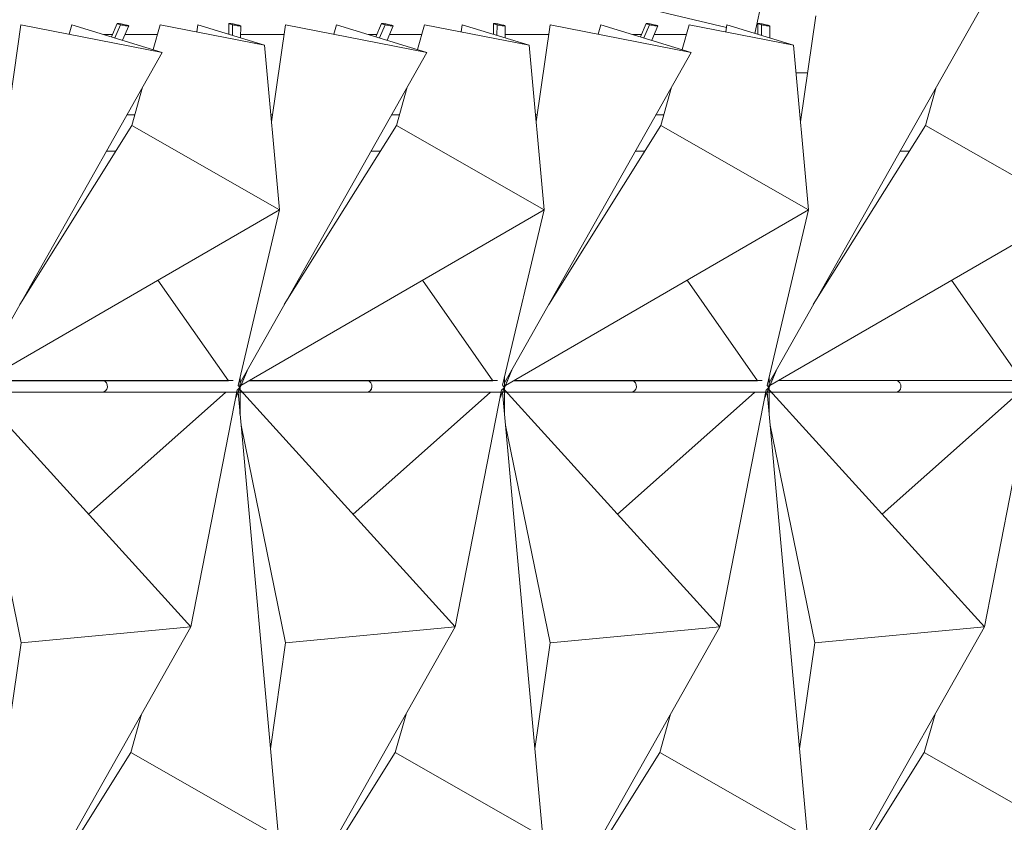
# Model space of a CAD drawing. Header units: inches. Extents: x 424 to 2043, y -237 to 445.
# Tile 320 of 656: x 727 to 732, y 216 to 220. Entities that reach past the tile are written whole.
import ezdxf

# ---------------------------------------------------------------- set-up
doc = ezdxf.new("R2010")
doc.units = ezdxf.units.IN
doc.header["$MEASUREMENT"] = 0
for name, color, linetype, lineweight in [('A-FLOR', 192, 'Continuous', 9), ('A-GLAZ-CURT', 52, 'Continuous', 9), ('A-ROOF', 132, 'Continuous', 9), ('A-WALL', 113, 'Continuous', 9)]:
    doc.layers.add(name, color=color, linetype=linetype, lineweight=lineweight)

# ---------------------------------------------------------------- blocks, each defined once
blk = doc.blocks.new('Family2 - Family2-V6-North')
at = {"layer": 'A-GLAZ-CURT'}
for p, q in [((147.6296, 8.03), (147.6181, 8.03)), ((148.3172, 8.0293), (147.7125, 8.0293)), ((148.3109, 8.03), (147.7138, 8.03)), ((148.9804, 8.03), (148.3109, 8.03)), ((148.9566, 8.0293), (148.3172, 8.0293)), ((148.9926, 7.9381), (149.0208, 8.0044)), ((147.6531, 7.97), (147.6761, 7.97)), ((147.6653, 7.859), (147.6655, 7.9824)), ((147.6671, 7.9816), (148.7649, 6.7734)), ((147.6671, 7.9816), (148.7649, 6.7734)), ((147.6777, 7.97), (148.3109, 7.97)), ((148.2425, 7.3483), (148.9428, 7.9693)), ((148.3109, 7.97), (148.9688, 7.97)), ((149.0014, 7.9831), (148.7649, 6.7734)), ((149.0014, 7.9831), (148.7649, 6.7734)), ((148.941, 7.97), (148.9394, 7.9663)), ((147.8985, 6.6906), (147.6705, 7.8018)), ((148.7649, 6.7734), (147.6603, 4.8189)), ((148.7649, 6.7734), (147.6603, 4.8189)), ((147.8985, 6.6906), (148.7649, 6.7734)), ((148.7649, 6.7734), (147.8985, 6.6906)), ((147.8207, 6.1505), (147.8985, 6.6906)), ((147.6514, 4.7737), (147.7014, 4.8916)), ((147.66, 4.8158), (147.6601, 4.8484))]:
    blk.add_line(p, q, dxfattribs=at)
for start_param, end_param in [(6.061168, 6.322967), (3.141593, 6.061168)]:
    blk.add_ellipse((148.3109, 8), major_axis=(0, 0.03), ratio=0.942671, start_param=start_param, end_param=end_param, dxfattribs=at)
for points, knots in [([(147.6558, 8.0061), (147.6561, 8.0058), (147.6573, 8.0042), (147.6593, 8.0012), (147.6615, 7.9973), (147.6632, 7.9934), (147.6645, 7.9896), (147.6653, 7.986), (147.6656, 7.9826), (147.6655, 7.9806), (147.6653, 7.9796)], [0.3637696, 0.3637696, 0.3637696, 0.3637696, 0.375, 0.4166667, 0.4583333, 0.5, 0.5416667, 0.5833333, 0.625, 0.6666667, 0.6666667, 0.6666667, 0.6666667]), ([(149.0216, 8.0067), (149.0214, 8.0061), (149.0208, 8.0043), (149.0193, 8.0012), (149.0169, 7.9973), (149.014, 7.9934), (149.0106, 7.9896), (149.0068, 7.986), (149.0036, 7.9835), (149.0018, 7.9821), (149.0014, 7.9818)], [0.3580875, 0.3580875, 0.3580875, 0.3580875, 0.375, 0.4166667, 0.4583333, 0.5, 0.5416667, 0.5833333, 0.625, 0.6364711, 0.6364711, 0.6364711, 0.6364711]), ([(147.66, 4.8183), (147.66, 4.8173), (147.66, 4.8151), (147.6599, 4.8117), (147.6597, 4.8069), (147.659, 4.8007), (147.6577, 4.7934), (147.6559, 4.7861), (147.654, 4.7803), (147.6523, 4.7758), (147.6511, 4.7728), (147.6502, 4.7709), (147.6498, 4.7701)], [-0.6431007, -0.6431007, -0.6431007, -0.6431007, -0.625, -0.6041667, -0.5833333, -0.5416667, -0.5, -0.4583333, -0.4166667, -0.3958333, -0.375, -0.358699, -0.358699, -0.358699, -0.358699])]:
    blk.add_open_spline(points, degree=3, knots=knots, dxfattribs=at)
blk = doc.blocks.new('Family2 - Family2-V16-North')
at = {"layer": 'A-GLAZ-CURT'}
for p, q in [((147.6653, 7.859), (147.6656, 8.0158)), ((147.5903, 7.97), (147.5887, 7.9663)), ((147.6419, 7.9381), (147.657, 7.9737)), ((147.8616, 5.7007), (147.6552, 7.97)), ((147.8616, 5.7007), (147.6552, 7.97)), ((147.1623, 6.3277), (147.1074, 6.132)), ((147.1074, 6.132), (146.5353, 5.2183)), ((147.1074, 6.132), (147.8616, 5.7007)), ((147.8616, 5.7007), (147.1074, 6.132)), ((146.3136, 4.8046), (147.8616, 5.7007)), ((146.3136, 4.8046), (147.8616, 5.7007)), ((147.6499, 4.8054), (147.8616, 5.7007)), ((147.6499, 4.8054), (147.8616, 5.7007)), ((147.2409, 5.3414), (147.6006, 4.8293)), ((146.3137, 4.8044), (146.3507, 4.8916)), ((146.9609, 4.8293), (146.3562, 4.8293)), ((146.9546, 4.83), (146.3575, 4.83)), ((147.6125, 4.83), (146.9546, 4.83)), ((147.6006, 4.8293), (146.9609, 4.8293)), ((147.66, 4.7824), (147.6601, 4.8484)), ((146.2618, 4.77), (146.2905, 4.77)), ((146.2918, 4.77), (146.3197, 4.77)), ((146.3214, 4.77), (146.9546, 4.77)), ((146.9546, 4.77), (147.6412, 4.77)), ((147.6426, 4.77), (147.6475, 4.77))]:
    blk.add_line(p, q, dxfattribs=at)
for start_param, end_param in [(6.061168, 6.322967), (3.141593, 6.061168)]:
    blk.add_ellipse((146.9546, 4.8), major_axis=(0, 0.03), ratio=0.942671, start_param=start_param, end_param=end_param, dxfattribs=at)
for points, knots in [([(147.6554, 7.9701), (147.6558, 7.9709), (147.6566, 7.9728), (147.6579, 7.9758), (147.6596, 7.9803), (147.6615, 7.9861), (147.6632, 7.9934), (147.6646, 8.0007), (147.6652, 8.0069), (147.6655, 8.0117), (147.6656, 8.0151), (147.6656, 8.0173), (147.6656, 8.0183)], [-0.641301, -0.641301, -0.641301, -0.641301, -0.625, -0.6041667, -0.5833333, -0.5416667, -0.5, -0.4583333, -0.4166667, -0.3958333, -0.375, -0.3568993, -0.3568993, -0.3568993, -0.3568993]), ([(146.2943, 4.7818), (146.2947, 4.7821), (146.2966, 4.7835), (146.2997, 4.786), (146.3035, 4.7896), (146.3069, 4.7934), (146.3099, 4.7973), (146.3123, 4.8012), (146.3137, 4.8043), (146.3144, 4.8061), (146.3146, 4.8067)], [0.3635289, 0.3635289, 0.3635289, 0.3635289, 0.375, 0.4166667, 0.4583333, 0.5, 0.5416667, 0.5833333, 0.625, 0.6419125, 0.6419125, 0.6419125, 0.6419125]), ([(147.6597, 4.7796), (147.6599, 4.7806), (147.66, 4.7826), (147.6598, 4.786), (147.659, 4.7896), (147.6577, 4.7934), (147.6559, 4.7973), (147.6537, 4.8012), (147.6517, 4.8042), (147.6505, 4.8058), (147.6502, 4.8061)], [0.3333333, 0.3333333, 0.3333333, 0.3333333, 0.375, 0.4166667, 0.4583333, 0.5, 0.5416667, 0.5833333, 0.625, 0.6362304, 0.6362304, 0.6362304, 0.6362304])]:
    blk.add_open_spline(points, degree=3, knots=knots, dxfattribs=at)
blk = doc.blocks.new('Family2 - Family2-V18-North')
at = {"layer": 'A-GLAZ-CURT'}
for p, q in [((149.0217, 11.059), (149.0219, 11.2158)), ((148.9466, 11.17), (148.945, 11.1663)), ((148.9982, 11.1381), (149.0133, 11.1737)), ((149.2179, 8.9007), (149.0116, 11.17)), ((149.2179, 8.9007), (149.0116, 11.17)), ((148.5186, 9.5277), (148.4637, 9.332)), ((148.4637, 9.332), (147.8916, 8.4183)), ((148.4637, 9.332), (149.2179, 8.9007)), ((149.2179, 8.9007), (148.4637, 9.332)), ((147.6699, 8.0046), (149.2179, 8.9007)), ((147.6699, 8.0046), (149.2179, 8.9007)), ((149.0062, 8.0054), (149.2179, 8.9007)), ((149.0062, 8.0054), (149.2179, 8.9007)), ((148.5972, 8.5414), (148.9566, 8.0297)), ((147.67, 8.0044), (147.707, 8.0916)), ((149.0163, 7.9824), (149.0164, 8.0484)), ((148.3172, 8.0293), (147.7125, 8.0293)), ((148.3109, 8.03), (147.7138, 8.03)), ((148.9688, 8.03), (148.3109, 8.03)), ((148.9566, 8.0293), (148.3172, 8.0293)), ((147.6181, 7.97), (147.6468, 7.97)), ((147.6482, 7.97), (147.6761, 7.97)), ((147.6777, 7.97), (148.3109, 7.97)), ((148.3109, 7.97), (148.9975, 7.97)), ((148.9989, 7.97), (149.0038, 7.97))]:
    blk.add_line(p, q, dxfattribs=at)
for start_param, end_param in [(6.061168, 6.322967), (3.141593, 6.061168)]:
    blk.add_ellipse((148.3109, 8), major_axis=(0, 0.03), ratio=0.942671, start_param=start_param, end_param=end_param, dxfattribs=at)
for points, knots in [([(149.0117, 11.1701), (149.0121, 11.1709), (149.013, 11.1728), (149.0142, 11.1758), (149.0159, 11.1803), (149.0178, 11.1861), (149.0196, 11.1934), (149.0209, 11.2007), (149.0216, 11.2069), (149.0219, 11.2117), (149.0219, 11.2151), (149.0219, 11.2173), (149.0219, 11.2183)], [-0.641301, -0.641301, -0.641301, -0.641301, -0.625, -0.6041667, -0.5833333, -0.5416667, -0.5, -0.4583333, -0.4166667, -0.3958333, -0.375, -0.3568993, -0.3568993, -0.3568993, -0.3568993]), ([(147.6506, 7.9818), (147.651, 7.9821), (147.6529, 7.9835), (147.656, 7.986), (147.6598, 7.9896), (147.6632, 7.9934), (147.6662, 7.9973), (147.6686, 8.0012), (147.67, 8.0043), (147.6707, 8.0061), (147.6709, 8.0067)], [0.3635289, 0.3635289, 0.3635289, 0.3635289, 0.375, 0.4166667, 0.4583333, 0.5, 0.5416667, 0.5833333, 0.625, 0.6419125, 0.6419125, 0.6419125, 0.6419125]), ([(149.0161, 7.9796), (149.0162, 7.9806), (149.0164, 7.9826), (149.0161, 7.986), (149.0153, 7.9896), (149.014, 7.9934), (149.0122, 7.9973), (149.01, 8.0012), (149.008, 8.0042), (149.0068, 8.0058), (149.0065, 8.0061)], [0.3333333, 0.3333333, 0.3333333, 0.3333333, 0.375, 0.4166667, 0.4583333, 0.5, 0.5416667, 0.5833333, 0.625, 0.6362304, 0.6362304, 0.6362304, 0.6362304])]:
    blk.add_open_spline(points, degree=3, knots=knots, dxfattribs=at)
blk = doc.blocks.new('Family2 - Family2-V9-North')
at = {"layer": 'A-GLAZ-CURT'}
for p, q in [((153.0326, 8.03), (153.021, 8.03)), ((153.7201, 8.0293), (153.1154, 8.0293)), ((153.7139, 8.03), (153.1167, 8.03)), ((154.3833, 8.03), (153.7139, 8.03)), ((154.3598, 8.0293), (153.7201, 8.0293)), ((154.3956, 7.9381), (154.4237, 8.0044)), ((153.056, 7.97), (153.079, 7.97)), ((153.0683, 7.859), (153.0685, 7.9824)), ((153.0701, 7.9816), (154.1678, 6.7734)), ((153.0701, 7.9816), (154.1678, 6.7734)), ((153.0806, 7.97), (153.7139, 7.97)), ((153.6454, 7.3483), (154.3457, 7.9693)), ((153.7139, 7.97), (154.3717, 7.97)), ((154.4044, 7.9831), (154.1678, 6.7734)), ((154.4044, 7.9831), (154.1678, 6.7734)), ((154.3439, 7.97), (154.3424, 7.9663)), ((153.3014, 6.6906), (153.0735, 7.8018)), ((154.1678, 6.7734), (153.0632, 4.8189)), ((154.1678, 6.7734), (153.0632, 4.8189)), ((153.3014, 6.6906), (154.1678, 6.7734)), ((154.1678, 6.7734), (153.3014, 6.6906)), ((153.2236, 6.1505), (153.3014, 6.6906)), ((153.0544, 4.7737), (153.1043, 4.8916)), ((153.0629, 4.8158), (153.063, 4.8484))]:
    blk.add_line(p, q, dxfattribs=at)
for start_param, end_param in [(6.061168, 6.322967), (3.141593, 6.061168)]:
    blk.add_ellipse((153.7139, 8), major_axis=(0, 0.03), ratio=0.942671, start_param=start_param, end_param=end_param, dxfattribs=at)
for points, knots in [([(153.0587, 8.0061), (153.059, 8.0058), (153.0602, 8.0042), (153.0622, 8.0012), (153.0644, 7.9973), (153.0662, 7.9934), (153.0675, 7.9896), (153.0683, 7.986), (153.0686, 7.9826), (153.0684, 7.9806), (153.0683, 7.9796)], [0.3637696, 0.3637696, 0.3637696, 0.3637696, 0.375, 0.4166667, 0.4583333, 0.5, 0.5416667, 0.5833333, 0.625, 0.6666667, 0.6666667, 0.6666667, 0.6666667]), ([(154.4245, 8.0067), (154.4244, 8.0061), (154.4237, 8.0043), (154.4222, 8.0012), (154.4198, 7.9973), (154.4169, 7.9934), (154.4135, 7.9896), (154.4097, 7.986), (154.4065, 7.9835), (154.4047, 7.9821), (154.4043, 7.9818)], [0.3580875, 0.3580875, 0.3580875, 0.3580875, 0.375, 0.4166667, 0.4583333, 0.5, 0.5416667, 0.5833333, 0.625, 0.6364711, 0.6364711, 0.6364711, 0.6364711]), ([(153.0629, 4.8182), (153.0629, 4.8172), (153.063, 4.8151), (153.0629, 4.8117), (153.0626, 4.8069), (153.0619, 4.8007), (153.0606, 4.7934), (153.0588, 4.7861), (153.0569, 4.7803), (153.0552, 4.7758), (153.054, 4.7728), (153.0531, 4.7709), (153.0527, 4.7701)], [-0.6427143, -0.6427143, -0.6427143, -0.6427143, -0.625, -0.6041667, -0.5833333, -0.5416667, -0.5, -0.4583333, -0.4166667, -0.3958333, -0.375, -0.358699, -0.358699, -0.358699, -0.358699])]:
    blk.add_open_spline(points, degree=3, knots=knots, dxfattribs=at)
blk = doc.blocks.new('Family2 - Family2-V29-North')
at = {"layer": 'A-GLAZ-CURT'}
for p, q in [((143.5775, 8.03), (143.5659, 8.03)), ((144.265, 8.0293), (143.6603, 8.0293)), ((144.2588, 8.03), (143.6616, 8.03)), ((144.9282, 8.03), (144.2588, 8.03)), ((144.9047, 8.0293), (144.265, 8.0293)), ((144.9404, 7.9381), (144.9686, 8.0044)), ((143.6009, 7.97), (143.6239, 7.97)), ((143.6131, 7.859), (143.6134, 7.9824)), ((143.6149, 7.9816), (144.7127, 6.7734)), ((143.6149, 7.9816), (144.7127, 6.7734)), ((143.6255, 7.97), (144.2588, 7.97)), ((144.1903, 7.3483), (144.8906, 7.9693)), ((144.2588, 7.97), (144.9166, 7.97)), ((144.9493, 7.9831), (144.7127, 6.7734)), ((144.9493, 7.9831), (144.7127, 6.7734)), ((144.8888, 7.97), (144.8872, 7.9663)), ((143.8463, 6.6906), (143.6183, 7.8018)), ((144.7127, 6.7734), (143.6081, 4.8189)), ((144.7127, 6.7734), (143.6081, 4.8189)), ((143.8463, 6.6906), (144.7127, 6.7734)), ((144.7127, 6.7734), (143.8463, 6.6906)), ((143.7685, 6.1505), (143.8463, 6.6906)), ((143.5992, 4.7737), (143.6491, 4.8914)), ((143.6078, 4.8158), (143.6079, 4.8484))]:
    blk.add_line(p, q, dxfattribs=at)
for start_param, end_param in [(6.061168, 6.322967), (3.141593, 6.061168)]:
    blk.add_ellipse((144.2588, 8), major_axis=(0, 0.03), ratio=0.942671, start_param=start_param, end_param=end_param, dxfattribs=at)
for points, knots in [([(143.6036, 8.0061), (143.6039, 8.0058), (143.6051, 8.0042), (143.6071, 8.0012), (143.6093, 7.9973), (143.611, 7.9934), (143.6123, 7.9896), (143.6131, 7.986), (143.6134, 7.9826), (143.6133, 7.9806), (143.6131, 7.9796)], [0.3637696, 0.3637696, 0.3637696, 0.3637696, 0.375, 0.4166667, 0.4583333, 0.5, 0.5416667, 0.5833333, 0.625, 0.6666667, 0.6666667, 0.6666667, 0.6666667]), ([(144.9694, 8.0066), (144.9692, 8.0061), (144.9686, 8.0043), (144.9671, 8.0012), (144.9647, 7.9973), (144.9618, 7.9934), (144.9584, 7.9896), (144.9546, 7.986), (144.9514, 7.9835), (144.9496, 7.9821), (144.9492, 7.9818)], [0.3584649, 0.3584649, 0.3584649, 0.3584649, 0.375, 0.4166667, 0.4583333, 0.5, 0.5416667, 0.5833333, 0.625, 0.6364711, 0.6364711, 0.6364711, 0.6364711]), ([(143.6078, 4.8183), (143.6078, 4.8173), (143.6078, 4.8151), (143.6078, 4.8117), (143.6075, 4.8069), (143.6068, 4.8007), (143.6055, 4.7934), (143.6037, 4.7861), (143.6018, 4.7803), (143.6001, 4.7758), (143.5989, 4.7728), (143.598, 4.7709), (143.5976, 4.7701)], [-0.6431007, -0.6431007, -0.6431007, -0.6431007, -0.625, -0.6041667, -0.5833333, -0.5416667, -0.5, -0.4583333, -0.4166667, -0.3958333, -0.375, -0.358699, -0.358699, -0.358699, -0.358699])]:
    blk.add_open_spline(points, degree=3, knots=knots, dxfattribs=at)
blk = doc.blocks.new('Family2 - Family2-V21-North')
at = {"layer": 'A-GLAZ-CURT'}
for p, q in [((138.1745, 8.03), (138.163, 8.03)), ((138.8621, 8.0293), (138.2574, 8.0293)), ((138.8558, 8.03), (138.2587, 8.03)), ((139.5253, 8.03), (138.8558, 8.03)), ((139.5018, 8.0293), (138.8621, 8.0293)), ((139.5375, 7.9381), (139.5656, 8.0044)), ((138.198, 7.97), (138.2209, 7.97)), ((138.2102, 7.859), (138.2104, 7.9824)), ((138.212, 7.9816), (139.3098, 6.7734)), ((138.212, 7.9816), (139.3098, 6.7734)), ((138.2226, 7.97), (138.8558, 7.97)), ((138.7874, 7.3483), (139.4877, 7.9693)), ((138.8558, 7.97), (139.5137, 7.97)), ((139.5463, 7.9831), (139.3098, 6.7734)), ((139.5463, 7.9831), (139.3098, 6.7734)), ((139.4859, 7.97), (139.4843, 7.9663)), ((138.4434, 6.6906), (138.2154, 7.8018)), ((139.3098, 6.7734), (138.2052, 4.8189)), ((139.3098, 6.7734), (138.2052, 4.8189)), ((138.4434, 6.6906), (139.3098, 6.7734)), ((139.3098, 6.7734), (138.4434, 6.6906)), ((138.3656, 6.1505), (138.4434, 6.6906)), ((138.1963, 4.7737), (138.2462, 4.8914)), ((138.2049, 4.8158), (138.205, 4.8484))]:
    blk.add_line(p, q, dxfattribs=at)
for start_param, end_param in [(6.061168, 6.322967), (3.141593, 6.061168)]:
    blk.add_ellipse((138.8558, 8), major_axis=(0, 0.03), ratio=0.942671, start_param=start_param, end_param=end_param, dxfattribs=at)
for points, knots in [([(138.2007, 8.0061), (138.201, 8.0058), (138.2022, 8.0042), (138.2041, 8.0012), (138.2064, 7.9973), (138.2081, 7.9934), (138.2094, 7.9896), (138.2102, 7.986), (138.2105, 7.9826), (138.2104, 7.9806), (138.2102, 7.9796)], [0.3637696, 0.3637696, 0.3637696, 0.3637696, 0.375, 0.4166667, 0.4583333, 0.5, 0.5416667, 0.5833333, 0.625, 0.6666667, 0.6666667, 0.6666667, 0.6666667]), ([(139.5665, 8.0066), (139.5663, 8.0061), (139.5657, 8.0043), (139.5642, 8.0012), (139.5618, 7.9973), (139.5589, 7.9934), (139.5555, 7.9896), (139.5516, 7.986), (139.5485, 7.9835), (139.5466, 7.9821), (139.5462, 7.9818)], [0.3584649, 0.3584649, 0.3584649, 0.3584649, 0.375, 0.4166667, 0.4583333, 0.5, 0.5416667, 0.5833333, 0.625, 0.6364711, 0.6364711, 0.6364711, 0.6364711]), ([(138.2049, 4.8182), (138.2049, 4.8172), (138.2049, 4.8151), (138.2048, 4.8117), (138.2045, 4.8069), (138.2039, 4.8007), (138.2025, 4.7934), (138.2007, 4.7861), (138.1989, 4.7803), (138.1972, 4.7758), (138.1959, 4.7728), (138.1951, 4.7709), (138.1947, 4.7701)], [-0.6427143, -0.6427143, -0.6427143, -0.6427143, -0.625, -0.6041667, -0.5833333, -0.5416667, -0.5, -0.4583333, -0.4166667, -0.3958333, -0.375, -0.358699, -0.358699, -0.358699, -0.358699])]:
    blk.add_open_spline(points, degree=3, knots=knots, dxfattribs=at)
blk = doc.blocks.new('Family2 - Family2-V36-North')
at = {"layer": 'A-GLAZ-CURT'}
for p, q in [((144.9639, 7.859), (144.9641, 8.0158)), ((144.8888, 7.97), (144.8872, 7.9663)), ((144.9404, 7.9381), (144.9556, 7.9737)), ((145.1601, 5.7007), (144.9538, 7.97)), ((145.1601, 5.7007), (144.9538, 7.97)), ((144.4608, 6.3277), (144.4059, 6.132)), ((144.4059, 6.132), (144.1019, 5.6465)), ((144.4059, 6.132), (145.1601, 5.7007)), ((145.1601, 5.7007), (144.4059, 6.132)), ((143.6121, 4.8046), (145.1601, 5.7007)), ((143.6121, 4.8046), (145.1601, 5.7007)), ((144.9484, 4.8054), (145.1601, 5.7007)), ((144.9484, 4.8054), (145.1601, 5.7007)), ((144.0728, 5.6), (143.8339, 5.2183)), ((144.5395, 5.3414), (144.8991, 4.8293)), ((143.6122, 4.8044), (143.6491, 4.8914)), ((144.2594, 4.8293), (143.6547, 4.8293)), ((144.2532, 4.83), (143.656, 4.83)), ((144.911, 4.83), (144.2532, 4.83)), ((144.8991, 4.8293), (144.2594, 4.8293)), ((144.9585, 4.7824), (144.9586, 4.8484)), ((143.5603, 4.77), (143.589, 4.77)), ((143.5904, 4.77), (143.6183, 4.77)), ((143.6199, 4.77), (144.2532, 4.77)), ((144.2532, 4.77), (144.9397, 4.77)), ((144.9411, 4.77), (144.946, 4.77))]:
    blk.add_line(p, q, dxfattribs=at)
for start_param, end_param in [(6.061168, 6.322967), (3.141593, 6.061168)]:
    blk.add_ellipse((144.2532, 4.8), major_axis=(0, 0.03), ratio=0.942671, start_param=start_param, end_param=end_param, dxfattribs=at)
for points, knots in [([(144.9539, 7.9701), (144.9543, 7.9709), (144.9552, 7.9728), (144.9564, 7.9758), (144.9581, 7.9803), (144.96, 7.9861), (144.9618, 7.9934), (144.9631, 8.0007), (144.9638, 8.0069), (144.9641, 8.0117), (144.9642, 8.0151), (144.9641, 8.0173), (144.9641, 8.0183)], [-0.641301, -0.641301, -0.641301, -0.641301, -0.625, -0.6041667, -0.5833333, -0.5416667, -0.5, -0.4583333, -0.4166667, -0.3958333, -0.375, -0.3568993, -0.3568993, -0.3568993, -0.3568993]), ([(143.5928, 4.7818), (143.5932, 4.7821), (143.5951, 4.7835), (143.5982, 4.786), (143.6021, 4.7896), (143.6055, 4.7934), (143.6084, 4.7973), (143.6108, 4.8012), (143.6123, 4.8043), (143.6129, 4.8061), (143.6131, 4.8067)], [0.3635289, 0.3635289, 0.3635289, 0.3635289, 0.375, 0.4166667, 0.4583333, 0.5, 0.5416667, 0.5833333, 0.625, 0.6419125, 0.6419125, 0.6419125, 0.6419125]), ([(144.9583, 4.7796), (144.9584, 4.7806), (144.9586, 4.7826), (144.9583, 4.786), (144.9575, 4.7896), (144.9562, 4.7934), (144.9544, 4.7973), (144.9522, 4.8012), (144.9502, 4.8042), (144.949, 4.8058), (144.9488, 4.8061)], [0.3333333, 0.3333333, 0.3333333, 0.3333333, 0.375, 0.4166667, 0.4583333, 0.5, 0.5416667, 0.5833333, 0.625, 0.6362304, 0.6362304, 0.6362304, 0.6362304])]:
    blk.add_open_spline(points, degree=3, knots=knots, dxfattribs=at)
blk = doc.blocks.new('Family2 - Family2-V17-North')
at = {"layer": 'A-GLAZ-CURT'}
for p, q in [((150.3668, 7.859), (150.3671, 8.0158)), ((150.2918, 7.97), (150.2902, 7.9663)), ((150.3434, 7.9381), (150.3585, 7.9737)), ((150.5631, 5.7007), (150.3567, 7.97)), ((150.5631, 5.7007), (150.3567, 7.97)), ((149.8638, 6.3277), (149.8088, 6.132)), ((149.8088, 6.132), (149.2368, 5.2183)), ((149.8088, 6.132), (150.5631, 5.7007)), ((150.5631, 5.7007), (149.8088, 6.132)), ((149.0151, 4.8046), (150.5631, 5.7007)), ((149.0151, 4.8046), (150.5631, 5.7007)), ((150.3514, 4.8054), (150.5631, 5.7007)), ((150.3514, 4.8054), (150.5631, 5.7007)), ((149.9424, 5.3414), (150.3021, 4.8293)), ((149.0152, 4.8044), (149.052, 4.8914)), ((149.6623, 4.8293), (149.0577, 4.8293)), ((149.6561, 4.83), (149.0589, 4.83)), ((150.314, 4.83), (149.6561, 4.83)), ((150.3021, 4.8293), (149.6623, 4.8293)), ((150.3614, 4.7824), (150.3615, 4.8484)), ((148.9632, 4.77), (148.9919, 4.77)), ((148.9933, 4.77), (149.0212, 4.77)), ((149.0229, 4.77), (149.6561, 4.77)), ((149.6561, 4.77), (150.3427, 4.77)), ((150.344, 4.77), (150.349, 4.77))]:
    blk.add_line(p, q, dxfattribs=at)
for start_param, end_param in [(6.061168, 6.322967), (3.141593, 6.061168)]:
    blk.add_ellipse((149.6561, 4.8), major_axis=(0, 0.03), ratio=0.942671, start_param=start_param, end_param=end_param, dxfattribs=at)
for points, knots in [([(150.3569, 7.9701), (150.3572, 7.9709), (150.3581, 7.9728), (150.3594, 7.9758), (150.3611, 7.9803), (150.3629, 7.9861), (150.3647, 7.9934), (150.366, 8.0007), (150.3667, 8.0069), (150.367, 8.0117), (150.3671, 8.0151), (150.3671, 8.0173), (150.367, 8.0183)], [-0.641301, -0.641301, -0.641301, -0.641301, -0.625, -0.6041667, -0.5833333, -0.5416667, -0.5, -0.4583333, -0.4166667, -0.3958333, -0.375, -0.3568993, -0.3568993, -0.3568993, -0.3568993]), ([(148.9958, 4.7818), (148.9962, 4.7821), (148.998, 4.7835), (149.0012, 4.786), (149.005, 4.7896), (149.0084, 4.7934), (149.0113, 4.7973), (149.0137, 4.8012), (149.0152, 4.8043), (149.0159, 4.8061), (149.016, 4.8067)], [0.3635289, 0.3635289, 0.3635289, 0.3635289, 0.375, 0.4166667, 0.4583333, 0.5, 0.5416667, 0.5833333, 0.625, 0.6419125, 0.6419125, 0.6419125, 0.6419125]), ([(150.3612, 4.7796), (150.3614, 4.7806), (150.3615, 4.7826), (150.3612, 4.786), (150.3604, 4.7896), (150.3591, 4.7934), (150.3574, 4.7973), (150.3551, 4.8012), (150.3532, 4.8042), (150.352, 4.8058), (150.3517, 4.8061)], [0.3333333, 0.3333333, 0.3333333, 0.3333333, 0.375, 0.4166667, 0.4583333, 0.5, 0.5416667, 0.5833333, 0.625, 0.6362304, 0.6362304, 0.6362304, 0.6362304])]:
    blk.add_open_spline(points, degree=3, knots=knots, dxfattribs=at)

msp = doc.modelspace()

# ---------------------------------------------------------------- linework, layer by layer
at = {"layer": 'A-FLOR'}
for p, q in [((730.8355, 219.8485), (730.8941, 219.8485)), ((727.3607, 219.4485), (727.3131, 219.4485)), ((728.7114, 219.4485), (728.6638, 219.4485)), ((730.0622, 219.4485), (730.0146, 219.4485)), ((731.4129, 219.4485), (731.3653, 219.4485))]:
    msp.add_line(p, q, dxfattribs=at)
at = {"layer": 'A-GLAZ-CURT'}
for p, q in [((731.8023, 220.2218), (730.6978, 218.2673)), ((731.8023, 220.2218), (730.6978, 218.2673)), ((730.8582, 219.5989), (730.936, 220.139)), ((726.806, 219.5989), (726.8774, 220.0944)), ((726.8774, 220.0944), (727.5982, 219.953)), ((727.1237, 220.0461), (727.1373, 220.0944)), ((727.1373, 220.0944), (727.5982, 219.953)), ((727.3677, 220.1005), (727.3389, 220.0326)), ((727.3677, 220.1005), (727.3389, 220.0326)), ((727.3859, 220.0944), (727.3573, 220.0269)), ((727.3859, 220.0944), (727.3573, 220.0269)), ((727.3965, 220.0149), (727.4276, 220.0882)), ((727.3965, 220.0149), (727.4276, 220.0882)), ((727.5876, 220.0944), (727.5519, 219.9672)), ((728.1212, 219.9896), (727.5876, 220.0944)), ((727.7804, 220.0944), (727.7751, 220.0576)), ((728.1212, 219.9896), (727.7804, 220.0944)), ((727.9392, 220.1005), (727.9391, 220.0455)), ((727.9392, 220.1005), (727.9391, 220.0455)), ((727.9575, 220.0944), (727.9574, 220.0399)), ((727.9575, 220.0944), (727.9574, 220.0399)), ((727.9991, 220.0271), (727.9992, 220.0883)), ((727.9991, 220.0271), (727.9992, 220.0883)), ((728.1567, 219.5989), (728.2281, 220.0944)), ((728.2281, 220.0944), (728.949, 219.953)), ((728.4745, 220.0461), (728.488, 220.0944)), ((728.488, 220.0944), (728.949, 219.953)), ((728.7184, 220.1005), (728.6896, 220.0326)), ((728.7184, 220.1005), (728.6896, 220.0326)), ((728.7366, 220.0944), (728.708, 220.0269)), ((728.7366, 220.0944), (728.708, 220.0269)), ((728.7473, 220.0149), (728.7784, 220.0882)), ((728.7473, 220.0149), (728.7784, 220.0882)), ((728.9384, 220.0944), (728.9027, 219.9672)), ((729.4719, 219.9896), (728.9384, 220.0944)), ((729.1311, 220.0944), (729.1258, 220.0576)), ((729.4719, 219.9896), (729.1311, 220.0944)), ((729.29, 220.1005), (729.2899, 220.0455)), ((729.29, 220.1005), (729.2899, 220.0455)), ((729.3082, 220.0944), (729.3081, 220.0399)), ((729.3082, 220.0944), (729.3081, 220.0399)), ((729.3498, 220.0271), (729.3499, 220.0883)), ((729.3498, 220.0271), (729.3499, 220.0883)), ((729.5074, 219.5989), (729.5788, 220.0944)), ((729.5788, 220.0944), (730.2997, 219.953)), ((729.8252, 220.0461), (729.8388, 220.0944)), ((729.8388, 220.0944), (730.2997, 219.953)), ((730.0691, 220.1005), (730.0403, 220.0326)), ((730.0691, 220.1005), (730.0403, 220.0326)), ((730.0874, 220.0944), (730.0588, 220.0269)), ((730.0874, 220.0944), (730.0588, 220.0269)), ((730.098, 220.0149), (730.1291, 220.0882)), ((730.098, 220.0149), (730.1291, 220.0882)), ((730.2891, 220.0944), (730.2534, 219.9672)), ((730.8227, 219.9896), (730.2891, 220.0944)), ((730.4818, 220.0944), (730.4765, 220.0576)), ((730.8227, 219.9896), (730.4818, 220.0944)), ((730.6407, 220.1005), (730.6406, 220.0455)), ((730.6407, 220.1005), (730.6406, 220.0455)), ((730.6589, 220.0944), (730.6588, 220.0399)), ((730.6589, 220.0944), (730.6588, 220.0399)), ((730.7006, 220.0271), (730.7007, 220.0883)), ((730.7006, 220.0271), (730.7007, 220.0883)), ((728.1976, 219.1492), (728.1212, 219.9896)), ((728.1976, 219.1492), (728.1212, 219.9896)), ((729.5483, 219.1492), (729.4719, 219.9896)), ((729.5483, 219.1492), (729.4719, 219.9896)), ((730.8991, 219.1492), (730.8227, 219.9896)), ((730.8991, 219.1492), (730.8227, 219.9896)), ((727.5982, 219.953), (726.6456, 218.2673)), ((727.5982, 219.953), (726.6456, 218.2673)), ((728.949, 219.953), (727.9963, 218.2673)), ((728.949, 219.953), (727.9963, 218.2673)), ((730.2997, 219.953), (729.347, 218.2673)), ((730.2997, 219.953), (729.347, 218.2673)), ((727.4983, 219.7762), (727.4434, 219.5805)), ((728.849, 219.7762), (728.7941, 219.5805)), ((730.1998, 219.7762), (730.1448, 219.5805)), ((727.4434, 219.5805), (726.8713, 218.6668)), ((728.1976, 219.1492), (727.4434, 219.5805)), ((727.4434, 219.5805), (728.1976, 219.1492)), ((728.7941, 219.5805), (728.2221, 218.6668)), ((729.5483, 219.1492), (728.7941, 219.5805)), ((728.7941, 219.5805), (729.5483, 219.1492)), ((730.1448, 219.5805), (729.5728, 218.6668)), ((730.8991, 219.1492), (730.1448, 219.5805)), ((730.1448, 219.5805), (730.8991, 219.1492)), ((726.6499, 218.2532), (728.1976, 219.1492)), ((726.6499, 218.2532), (728.1976, 219.1492)), ((727.9859, 218.2539), (728.1976, 219.1492)), ((727.9859, 218.2539), (728.1976, 219.1492)), ((728.0006, 218.2532), (729.5483, 219.1492)), ((728.0006, 218.2532), (729.5483, 219.1492)), ((729.3367, 218.2541), (729.5483, 219.1492)), ((729.3367, 218.2541), (729.5483, 219.1492)), ((729.3514, 218.2532), (730.8991, 219.1492)), ((729.3514, 218.2532), (730.8991, 219.1492)), ((730.6874, 218.2539), (730.8991, 219.1492)), ((730.6874, 218.2539), (730.8991, 219.1492)), ((727.5769, 218.7899), (727.9366, 218.2777)), ((728.9277, 218.7899), (729.2873, 218.2777)), ((730.2784, 218.7899), (730.6381, 218.2777)), ((727.9874, 218.2222), (728.0374, 218.3401)), ((728.0005, 218.2529), (728.0374, 218.3401)), ((729.3382, 218.2222), (729.3881, 218.3401)), ((729.3512, 218.2529), (729.3881, 218.3401)), ((730.6889, 218.2222), (730.7389, 218.3401)), ((727.2969, 218.2777), (726.6922, 218.2777)), ((727.2906, 218.2785), (726.6935, 218.2785)), ((727.9485, 218.2785), (727.2906, 218.2785)), ((727.9366, 218.2777), (727.2969, 218.2777)), ((727.996, 218.2642), (727.9961, 218.2969)), ((727.996, 218.2309), (727.9961, 218.2969)), ((728.6476, 218.2777), (728.0429, 218.2777)), ((728.6414, 218.2785), (728.0442, 218.2785)), ((729.2992, 218.2785), (728.6414, 218.2785)), ((729.2873, 218.2777), (728.6476, 218.2777)), ((729.3467, 218.2309), (729.3468, 218.2969)), ((729.3468, 218.2642), (729.3468, 218.2969)), ((729.9983, 218.2777), (729.3937, 218.2777)), ((729.9921, 218.2785), (729.3949, 218.2785)), ((730.65, 218.2785), (729.9921, 218.2785)), ((730.6381, 218.2777), (729.9983, 218.2777)), ((730.6974, 218.2309), (730.6976, 218.2969)), ((730.6975, 218.2642), (730.6976, 218.2969)), ((726.6574, 218.2185), (727.2906, 218.2185)), ((727.2906, 218.2185), (727.9772, 218.2185)), ((727.9485, 218.2185), (727.9772, 218.2185)), ((727.9786, 218.2185), (727.9835, 218.2185)), ((727.9786, 218.2185), (728.0065, 218.2185)), ((728.0081, 218.2185), (728.6414, 218.2185)), ((728.6414, 218.2185), (729.328, 218.2185)), ((729.2992, 218.2185), (729.328, 218.2185)), ((729.3293, 218.2185), (729.3572, 218.2185)), ((729.3293, 218.2185), (729.3342, 218.2185)), ((729.3589, 218.2185), (729.9921, 218.2185)), ((729.9921, 218.2185), (730.6787, 218.2185)), ((730.68, 218.2185), (730.685, 218.2185))]:
    msp.add_line(p, q, dxfattribs=at)
at = {"layer": 'A-GLAZ-CURT', "flags": 128}
for points in [[(727.3859, 220.0944), (727.3801, 220.0958), (727.3751, 220.0972), (727.3713, 220.0985), (727.3688, 220.0995), (727.3677, 220.1003), (727.3681, 220.1008), (727.3701, 220.101), (727.3734, 220.1008), (727.3779, 220.1003), (727.3834, 220.0995), (727.3897, 220.0985), (727.3963, 220.0972), (727.403, 220.0958), (727.4094, 220.0944)], [(727.3859, 220.0944), (727.3801, 220.0958), (727.3751, 220.0972), (727.3713, 220.0985), (727.3688, 220.0995), (727.3677, 220.1003), (727.3681, 220.1008), (727.3701, 220.101), (727.3734, 220.1008), (727.3779, 220.1003), (727.3834, 220.0995), (727.3897, 220.0985), (727.3963, 220.0972), (727.403, 220.0958), (727.4094, 220.0944)], [(727.4094, 220.0944), (727.4153, 220.0929), (727.4202, 220.0915), (727.4241, 220.0903), (727.4266, 220.0892), (727.4276, 220.0884), (727.4272, 220.0879), (727.4252, 220.0878), (727.4219, 220.0879), (727.4174, 220.0884), (727.4119, 220.0892), (727.4057, 220.0903), (727.399, 220.0915), (727.3923, 220.0929), (727.3859, 220.0944)], [(727.4094, 220.0944), (727.4153, 220.0929), (727.4202, 220.0915), (727.4241, 220.0903), (727.4266, 220.0892), (727.4276, 220.0884), (727.4272, 220.0879), (727.4252, 220.0878), (727.4219, 220.0879), (727.4174, 220.0884), (727.4119, 220.0892), (727.4057, 220.0903), (727.399, 220.0915), (727.3923, 220.0929), (727.3859, 220.0944)], [(727.9575, 220.0944), (727.9516, 220.0958), (727.9467, 220.0972), (727.9428, 220.0985), (727.9403, 220.0995), (727.9393, 220.1003), (727.9397, 220.1008), (727.9416, 220.101), (727.9449, 220.1008), (727.9495, 220.1003), (727.955, 220.0995), (727.9612, 220.0985), (727.9679, 220.0972), (727.9746, 220.0958), (727.981, 220.0944)], [(727.9575, 220.0944), (727.9516, 220.0958), (727.9467, 220.0972), (727.9428, 220.0985), (727.9403, 220.0995), (727.9393, 220.1003), (727.9397, 220.1008), (727.9416, 220.101), (727.9449, 220.1008), (727.9495, 220.1003), (727.955, 220.0995), (727.9612, 220.0985), (727.9679, 220.0972), (727.9746, 220.0958), (727.981, 220.0944)], [(727.981, 220.0944), (727.9868, 220.0929), (727.9918, 220.0915), (727.9956, 220.0903), (727.9981, 220.0892), (727.9992, 220.0884), (727.9987, 220.0879), (727.9968, 220.0878), (727.9935, 220.0879), (727.989, 220.0884), (727.9835, 220.0892), (727.9772, 220.0903), (727.9706, 220.0915), (727.9639, 220.0929), (727.9575, 220.0944)], [(727.981, 220.0944), (727.9868, 220.0929), (727.9918, 220.0915), (727.9956, 220.0903), (727.9981, 220.0892), (727.9992, 220.0884), (727.9987, 220.0879), (727.9968, 220.0878), (727.9935, 220.0879), (727.989, 220.0884), (727.9835, 220.0892), (727.9772, 220.0903), (727.9706, 220.0915), (727.9639, 220.0929), (727.9575, 220.0944)], [(728.7366, 220.0944), (728.7308, 220.0958), (728.7258, 220.0972), (728.722, 220.0985), (728.7195, 220.0995), (728.7184, 220.1003), (728.7189, 220.1008), (728.7208, 220.101), (728.7241, 220.1008), (728.7286, 220.1003), (728.7342, 220.0995), (728.7404, 220.0985), (728.747, 220.0972), (728.7537, 220.0958), (728.7602, 220.0944)], [(728.7366, 220.0944), (728.7308, 220.0958), (728.7258, 220.0972), (728.722, 220.0985), (728.7195, 220.0995), (728.7184, 220.1003), (728.7189, 220.1008), (728.7208, 220.101), (728.7241, 220.1008), (728.7286, 220.1003), (728.7342, 220.0995), (728.7404, 220.0985), (728.747, 220.0972), (728.7537, 220.0958), (728.7602, 220.0944)], [(728.7602, 220.0944), (728.766, 220.0929), (728.771, 220.0915), (728.7748, 220.0903), (728.7773, 220.0892), (728.7783, 220.0884), (728.7779, 220.0879), (728.776, 220.0878), (728.7727, 220.0879), (728.7681, 220.0884), (728.7626, 220.0892), (728.7564, 220.0903), (728.7498, 220.0915), (728.7431, 220.0929), (728.7366, 220.0944)], [(728.7602, 220.0944), (728.766, 220.0929), (728.771, 220.0915), (728.7748, 220.0903), (728.7773, 220.0892), (728.7783, 220.0884), (728.7779, 220.0879), (728.776, 220.0878), (728.7727, 220.0879), (728.7681, 220.0884), (728.7626, 220.0892), (728.7564, 220.0903), (728.7498, 220.0915), (728.7431, 220.0929), (728.7366, 220.0944)], [(729.3082, 220.0944), (729.3023, 220.0958), (729.2974, 220.0972), (729.2936, 220.0985), (729.2911, 220.0995), (729.29, 220.1003), (729.2904, 220.1008), (729.2924, 220.101), (729.2957, 220.1008), (729.3002, 220.1003), (729.3057, 220.0995), (729.312, 220.0985), (729.3186, 220.0972), (729.3253, 220.0958), (729.3317, 220.0944)], [(729.3082, 220.0944), (729.3023, 220.0958), (729.2974, 220.0972), (729.2936, 220.0985), (729.2911, 220.0995), (729.29, 220.1003), (729.2904, 220.1008), (729.2924, 220.101), (729.2957, 220.1008), (729.3002, 220.1003), (729.3057, 220.0995), (729.312, 220.0985), (729.3186, 220.0972), (729.3253, 220.0958), (729.3317, 220.0944)], [(729.3317, 220.0944), (729.3376, 220.0929), (729.3425, 220.0915), (729.3464, 220.0903), (729.3489, 220.0892), (729.3499, 220.0884), (729.3495, 220.0879), (729.3475, 220.0878), (729.3442, 220.0879), (729.3397, 220.0884), (729.3342, 220.0892), (729.328, 220.0903), (729.3213, 220.0915), (729.3146, 220.0929), (729.3082, 220.0944)], [(729.3317, 220.0944), (729.3376, 220.0929), (729.3425, 220.0915), (729.3464, 220.0903), (729.3489, 220.0892), (729.3499, 220.0884), (729.3495, 220.0879), (729.3475, 220.0878), (729.3442, 220.0879), (729.3397, 220.0884), (729.3342, 220.0892), (729.328, 220.0903), (729.3213, 220.0915), (729.3146, 220.0929), (729.3082, 220.0944)], [(730.0874, 220.0944), (730.0815, 220.0958), (730.0766, 220.0972), (730.0727, 220.0985), (730.0702, 220.0995), (730.0692, 220.1003), (730.0696, 220.1008), (730.0715, 220.101), (730.0748, 220.1008), (730.0794, 220.1003), (730.0849, 220.0995), (730.0911, 220.0985), (730.0978, 220.0972), (730.1045, 220.0958), (730.1109, 220.0944)], [(730.0874, 220.0944), (730.0815, 220.0958), (730.0766, 220.0972), (730.0727, 220.0985), (730.0702, 220.0995), (730.0692, 220.1003), (730.0696, 220.1008), (730.0715, 220.101), (730.0748, 220.1008), (730.0794, 220.1003), (730.0849, 220.0995), (730.0911, 220.0985), (730.0978, 220.0972), (730.1045, 220.0958), (730.1109, 220.0944)], [(730.1109, 220.0944), (730.1167, 220.0929), (730.1217, 220.0915), (730.1255, 220.0903), (730.128, 220.0892), (730.1291, 220.0884), (730.1286, 220.0879), (730.1267, 220.0878), (730.1234, 220.0879), (730.1189, 220.0884), (730.1134, 220.0892), (730.1071, 220.0903), (730.1005, 220.0915), (730.0938, 220.0929), (730.0874, 220.0944)], [(730.1109, 220.0944), (730.1167, 220.0929), (730.1217, 220.0915), (730.1255, 220.0903), (730.128, 220.0892), (730.1291, 220.0884), (730.1286, 220.0879), (730.1267, 220.0878), (730.1234, 220.0879), (730.1189, 220.0884), (730.1134, 220.0892), (730.1071, 220.0903), (730.1005, 220.0915), (730.0938, 220.0929), (730.0874, 220.0944)], [(730.6589, 220.0944), (730.6531, 220.0958), (730.6481, 220.0972), (730.6443, 220.0985), (730.6418, 220.0995), (730.6407, 220.1003), (730.6412, 220.1008), (730.6431, 220.101), (730.6464, 220.1008), (730.6509, 220.1003), (730.6565, 220.0995), (730.6627, 220.0985), (730.6693, 220.0972), (730.676, 220.0958), (730.6825, 220.0944)], [(730.6589, 220.0944), (730.6531, 220.0958), (730.6481, 220.0972), (730.6443, 220.0985), (730.6418, 220.0995), (730.6407, 220.1003), (730.6412, 220.1008), (730.6431, 220.101), (730.6464, 220.1008), (730.6509, 220.1003), (730.6565, 220.0995), (730.6627, 220.0985), (730.6693, 220.0972), (730.676, 220.0958), (730.6825, 220.0944)], [(730.6825, 220.0944), (730.6883, 220.0929), (730.6933, 220.0915), (730.6971, 220.0903), (730.6996, 220.0892), (730.7006, 220.0884), (730.7002, 220.0879), (730.6983, 220.0878), (730.695, 220.0879), (730.6904, 220.0884), (730.6849, 220.0892), (730.6787, 220.0903), (730.6721, 220.0915), (730.6654, 220.0929), (730.6589, 220.0944)], [(730.6825, 220.0944), (730.6883, 220.0929), (730.6933, 220.0915), (730.6971, 220.0903), (730.6996, 220.0892), (730.7006, 220.0884), (730.7002, 220.0879), (730.6983, 220.0878), (730.695, 220.0879), (730.6904, 220.0884), (730.6849, 220.0892), (730.6787, 220.0903), (730.6721, 220.0915), (730.6654, 220.0929), (730.6589, 220.0944)]]:
    msp.add_lwpolyline(points, dxfattribs=at)
at = {"layer": 'A-GLAZ-CURT'}
for centre, start_param, end_param in [((727.2906, 218.2485), 6.061168, 6.322967), ((727.2906, 218.2485), 3.141593, 6.061168), ((728.6414, 218.2485), 6.061168, 6.322967), ((728.6414, 218.2485), 3.141593, 6.061168), ((729.9921, 218.2485), 6.061168, 6.322967), ((729.9921, 218.2485), 3.141593, 6.061168)]:
    msp.add_ellipse(centre, major_axis=(0, 0.03), ratio=0.942671, start_param=start_param, end_param=end_param, dxfattribs=at)
for points, knots in [([(727.996, 218.2667), (727.996, 218.2657), (727.996, 218.2635), (727.996, 218.2601), (727.9957, 218.2553), (727.995, 218.2492), (727.9937, 218.2418), (727.9919, 218.2346), (727.99, 218.2287), (727.9883, 218.2243), (727.9871, 218.2212), (727.9862, 218.2194), (727.9858, 218.2186)], [-0.6431007, -0.6431007, -0.6431007, -0.6431007, -0.625, -0.6041667, -0.5833333, -0.5416667, -0.5, -0.4583333, -0.4166667, -0.3958333, -0.375, -0.358699, -0.358699, -0.358699, -0.358699]), ([(729.3467, 218.2667), (729.3468, 218.2657), (729.3468, 218.2635), (729.3467, 218.2601), (729.3464, 218.2553), (729.3457, 218.2492), (729.3444, 218.2418), (729.3426, 218.2346), (729.3407, 218.2287), (729.3391, 218.2243), (729.3378, 218.2212), (729.3369, 218.2194), (729.3366, 218.2186)], [-0.6431007, -0.6431007, -0.6431007, -0.6431007, -0.625, -0.6041667, -0.5833333, -0.5416667, -0.5, -0.4583333, -0.4166667, -0.3958333, -0.375, -0.358699, -0.358699, -0.358699, -0.358699]), ([(730.6975, 218.2667), (730.6975, 218.2657), (730.6975, 218.2635), (730.6974, 218.2601), (730.6971, 218.2553), (730.6964, 218.2492), (730.6951, 218.2418), (730.6933, 218.2346), (730.6915, 218.2287), (730.6898, 218.2243), (730.6885, 218.2212), (730.6877, 218.2194), (730.6873, 218.2186)], [-0.6431007, -0.6431007, -0.6431007, -0.6431007, -0.625, -0.6041667, -0.5833333, -0.5416667, -0.5, -0.4583333, -0.4166667, -0.3958333, -0.375, -0.358699, -0.358699, -0.358699, -0.358699]), ([(727.981, 218.2303), (727.9814, 218.2306), (727.9833, 218.2319), (727.9865, 218.2345), (727.9903, 218.2381), (727.9937, 218.2418), (727.9966, 218.2457), (727.999, 218.2497), (728.0005, 218.2528), (728.0011, 218.2546), (728.0013, 218.2551)], [0.3635289, 0.3635289, 0.3635289, 0.3635289, 0.375, 0.4166667, 0.4583333, 0.5, 0.5416667, 0.5833333, 0.625, 0.6415351, 0.6415351, 0.6415351, 0.6415351]), ([(727.9957, 218.2281), (727.9959, 218.2291), (727.9961, 218.2311), (727.9958, 218.2345), (727.995, 218.2381), (727.9937, 218.2418), (727.9919, 218.2457), (727.9897, 218.2497), (727.9877, 218.2526), (727.9865, 218.2542), (727.9862, 218.2546)], [0.3333333, 0.3333333, 0.3333333, 0.3333333, 0.375, 0.4166667, 0.4583333, 0.5, 0.5416667, 0.5833333, 0.625, 0.6362304, 0.6362304, 0.6362304, 0.6362304]), ([(729.3318, 218.2303), (729.3322, 218.2306), (729.334, 218.2319), (729.3372, 218.2345), (729.341, 218.2381), (729.3444, 218.2418), (729.3473, 218.2457), (729.3497, 218.2497), (729.3512, 218.2528), (729.3519, 218.2546), (729.352, 218.2551)], [0.3635289, 0.3635289, 0.3635289, 0.3635289, 0.375, 0.4166667, 0.4583333, 0.5, 0.5416667, 0.5833333, 0.625, 0.6415351, 0.6415351, 0.6415351, 0.6415351]), ([(729.3465, 218.2281), (729.3466, 218.2291), (729.3468, 218.2311), (729.3465, 218.2345), (729.3457, 218.2381), (729.3444, 218.2418), (729.3426, 218.2457), (729.3404, 218.2497), (729.3384, 218.2526), (729.3372, 218.2542), (729.337, 218.2546)], [0.3333333, 0.3333333, 0.3333333, 0.3333333, 0.375, 0.4166667, 0.4583333, 0.5, 0.5416667, 0.5833333, 0.625, 0.6362304, 0.6362304, 0.6362304, 0.6362304]), ([(730.6972, 218.2281), (730.6974, 218.2291), (730.6975, 218.2311), (730.6972, 218.2345), (730.6964, 218.2381), (730.6951, 218.2418), (730.6934, 218.2457), (730.6911, 218.2497), (730.6892, 218.2526), (730.688, 218.2542), (730.6877, 218.2546)], [0.3333333, 0.3333333, 0.3333333, 0.3333333, 0.375, 0.4166667, 0.4583333, 0.5, 0.5416667, 0.5833333, 0.625, 0.6362304, 0.6362304, 0.6362304, 0.6362304])]:
    msp.add_open_spline(points, degree=3, knots=knots, dxfattribs=at)
at = {"layer": 'A-ROOF'}
for p, q in [((727.4581, 219.6348), (727.4184, 219.6348)), ((728.1614, 219.6348), (728.1535, 219.6348)), ((728.8089, 219.6348), (728.7691, 219.6348)), ((729.5121, 219.6348), (729.5042, 219.6348)), ((730.1596, 219.6348), (730.1198, 219.6348))]:
    msp.add_line(p, q, dxfattribs=at)
at = {"layer": 'A-WALL'}
for p, q in [((732.285, 227.8485), (730.6255, 220.0502)), ((726.1361, 221.1196), (730.4797, 220.0795)), ((727.3442, 220.0448), (727.2989, 220.0448)), ((727.5737, 220.0448), (727.4091, 220.0448)), ((728.221, 220.0448), (727.9991, 220.0448)), ((728.6949, 220.0448), (728.6496, 220.0448)), ((728.9245, 220.0448), (728.7599, 220.0448)), ((729.5717, 220.0448), (729.3498, 220.0448)), ((730.0456, 220.0448), (730.0003, 220.0448)), ((730.2752, 220.0448), (730.1106, 220.0448))]:
    msp.add_line(p, q, dxfattribs=at)

# ---------------------------------------------------------------- block references
at = {"layer": 'A-GLAZ-CURT'}
for name, p in [('Family2 - Family2-V18-North', (583.0319, 210.2485)), ('Family2 - Family2-V36-North', (583.0319, 210.2485)), ('Family2 - Family2-V29-North', (583.0319, 210.2485)), ('Family2 - Family2-V17-North', (578.9797, 210.2485)), ('Family2 - Family2-V21-North', (589.7855, 210.2485)), ('Family2 - Family2-V16-North', (583.0319, 210.2485)), ('Family2 - Family2-V9-North', (576.2782, 210.2485)), ('Family2 - Family2-V16-North', (584.3826, 210.2485)), ('Family2 - Family2-V6-North', (583.0319, 210.2485))]:
    msp.add_blockref(name, p, dxfattribs=at)

doc.saveas('drawing.dxf')
